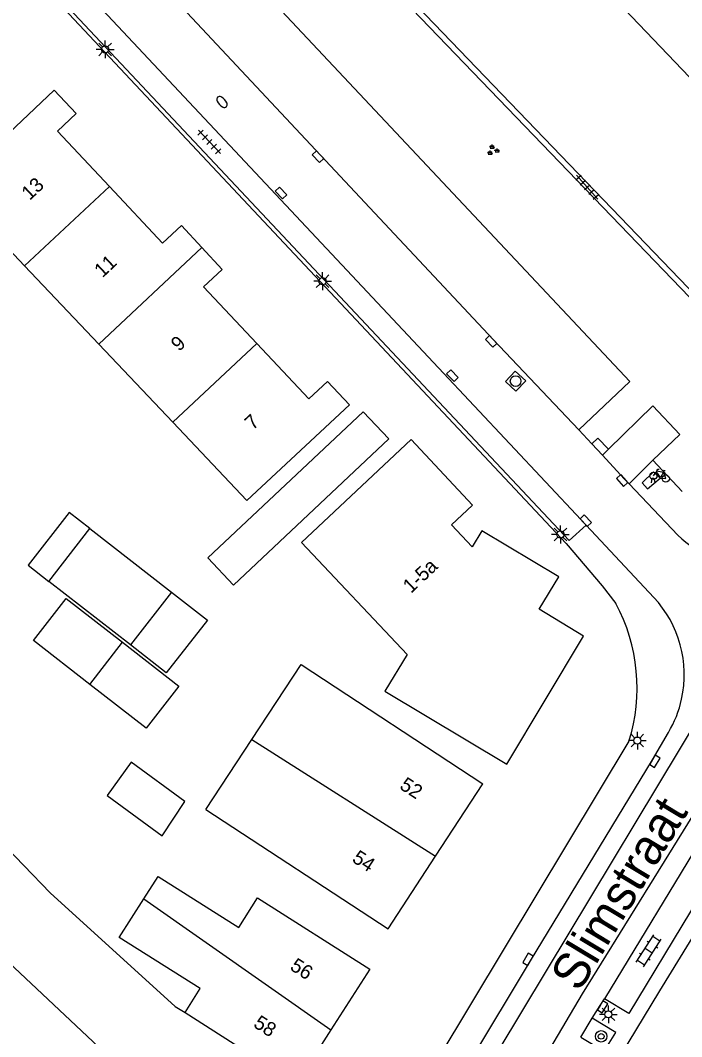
# Model space of a CAD drawing. Extents: x 136000 to 141014, y 402000 to 403500.
# Drawn here: x 137717.2 to 137763.6, y 402262.7 to 402334.1 of the extents above; entities that cross this region are included whole.
import ezdxf

# ---------------------------------------------------------------- set-up
doc = ezdxf.new("R2010")
doc.units = 0
for name, color, linetype in [('gg-anno-huisnummerreeks BGT', 7, 'Continuous'), ('gg-anno-openbare ruimte label', 7, 'Continuous'), ('gg-bbg-bijgebouw', 7, 'Continuous'), ('gg-bbg-gedigitaliseerde bebouwing', 7, 'Continuous'), ('gg-bbg-gedigitaliseerde bijgebouw', 7, 'Continuous'), ('gg-bbg-hoofdgebouw', 7, 'Continuous'), ('gg-bbg-luifel en loopbrug', 7, 'Continuous'), ('gg-bbg-tussenscheiding', 7, 'Continuous'), ('gg-knt-verharding', 7, 'Continuous'), ('gg-knt-verharding nz', 7, 'Continuous'), ('gt-symb-boom', 7, 'Continuous'), ('gt-symb-brandkraan', 7, 'Continuous'), ('gt-symb-fietsenrek', 7, 'Continuous'), ('gt-symb-groenvak', 7, 'Continuous'), ('gt-symb-klinker verharding', 7, 'Continuous'), ('gt-symb-kolk', 7, 'Continuous'), ('gt-symb-kolk center center', 7, 'Continuous'), ('gt-symb-lichtmast', 7, 'Continuous'), ('gt-symb-rioolschacht', 7, 'Continuous'), ('gt-symb-tegel verharding', 7, 'Continuous')]:
    doc.layers.add(name, color=color, linetype=linetype)

# ---------------------------------------------------------------- blocks, each defined once
blk = doc.blocks.new('gt0-KOLK')
at = {"layer": 'gt-symb-kolk'}
blk.add_lwpolyline([(0, 0), (0.375, 0), (0.375, 0.4), (-0.375, 0.4), (-0.375, 0), (0, 0)], dxfattribs=at)
blk = doc.blocks.new('gt0-LMAST')
at = {"layer": 'gt-symb-lichtmast'}
for p, q in [((-0.182, 0.173), (-0.447, 0.438)), ((-0.005, 0.246), (-0.005, 0.621)), ((0.172, 0.173), (0.437, 0.438)), ((-0.255, -0.004), (-0.63, -0.004)), ((-0.182, -0.181), (-0.447, -0.446)), ((-0.005, -0.254), (-0.005, -0.629)), ((0.437, -0.446), (0.172, -0.181)), ((0.245, -0.004), (0.62, -0.004))]:
    blk.add_line(p, q, dxfattribs=at)
blk.add_circle((-0.005, -0.004), 0.25, dxfattribs=at)
blk = doc.blocks.new('gt0-FREK')
at = {"layer": 'gt-symb-fietsenrek'}
for p, q in [((0.259, 0.762), (0.294, 0.823)), ((0.54, 0.335), (0.259, 0.762)), ((0.294, 0.823), (0.767, 0.714)), ((0.767, 0.714), (0.54, 0.335)), ((0.757, 0.841), (0.866, 0.816)), ((0.767, 0.714), (0.84, 0.822)), ((0.895, 0.252), (0.767, 0.714))]:
    blk.add_line(p, q, dxfattribs=at)
for points in [[(0.036, 0.476), (0.228, 0.708), (0.259, 0.762)], [(0.294, 0.823), (0.36, 0.937), (0.452, 0.935)], [(-0.124, 0), (-0.047, 0.312), (0.053, 0.312), (0.12, 0)], [(0.54, 0.335), (0.555, 0.305), (0.895, 0.252)]]:
    blk.add_lwpolyline(points, dxfattribs=at)
for centre in [(0.036, 0.476), (0.895, 0.252)]:
    blk.add_circle(centre, 0.252, dxfattribs=at)
blk = doc.blocks.new('gt0-BOOM')
at = {"layer": 'gt-symb-boom'}
for radius in [0.4, 0.2]:
    blk.add_circle((0, 0), radius, dxfattribs=at)
blk = doc.blocks.new('gt0-KL1')
at = {"layer": 'gt-symb-klinker verharding'}
for p, q in [((-1.15, 0.3), (1.15, 0.3)), ((-1, -0.3), (-1, 0.3)), ((-0.5, 0.3), (-0.5, 0.45)), ((0, -0.3), (0, 0.3)), ((0.5, 0.3), (0.5, 0.45)), ((1, -0.3), (1, 0.3)), ((-1.15, -0.3), (1.15, -0.3)), ((-0.5, -0.45), (-0.5, -0.3)), ((0.5, -0.45), (0.5, -0.3))]:
    blk.add_line(p, q, dxfattribs=at)
blk = doc.blocks.new('gt0-BR')
at = {"layer": 'gt-symb-brandkraan'}
for centre, radius, start, end in [((-0.244, 0), 0.206, 107.56694, 252.43307), ((0.599, -2.664), 3, 106.89205, 107.56694), ((0, -0.691), 0.938, 73.10799, 106.89205), ((-0.599, -2.664), 3, 72.43309, 73.10799), ((0.244, 0), 0.206, 287.56695, 72.43309), ((0.599, 2.664), 3, 252.43307, 253.10797), ((0, 0.691), 0.938, 253.10797, 286.89206), ((-0.599, 2.664), 3, 286.89206, 287.56695)]:
    blk.add_arc(centre, radius, start, end, dxfattribs=at)
blk = doc.blocks.new('gt0-RS')
at = {"layer": 'gt-symb-rioolschacht'}
blk.add_lwpolyline([(-0.5, -0.5), (0.5, -0.5), (0.5, 0.5), (-0.5, 0.5)], close=True, dxfattribs=at)
blk.add_circle((0, 0), 0.375, dxfattribs=at)
blk = doc.blocks.new('gt0-KOLKCC')
at = {"layer": 'gt-symb-kolk center center'}
blk.add_lwpolyline([(-0.375, 0.2), (0.375, 0.2), (0.375, -0.2), (-0.375, -0.2)], close=True, dxfattribs=at)
blk = doc.blocks.new('gt0-TEG1')
at = {"layer": 'gt-symb-tegel verharding'}
for p, q in [((-1.125, 0), (1.125, 0)), ((-0.9, -0.25), (-0.9, 0.25)), ((-0.45, -0.25), (-0.45, 0.25)), ((0, -0.25), (0, 0.25)), ((0.45, -0.25), (0.45, 0.25)), ((0.9, -0.25), (0.9, 0.25))]:
    blk.add_line(p, q, dxfattribs=at)
blk = doc.blocks.new('gt0-GRVAK')
at = {"layer": 'gt-symb-groenvak'}
for p, q in [((-0.11, 0.189), (-0.228, 0.24)), ((-0.182, 0.153), (0.088, 0.153)), ((-0.091, 0.211), (-0.156, 0.322)), ((-0.047, 0.214), (-0.047, 0.393)), ((-0.004, 0.211), (0.061, 0.322)), ((0.015, 0.189), (0.133, 0.24)), ((0.262, -0.052), (0.197, 0.059)), ((0.305, -0.049), (0.305, 0.13)), ((0.349, -0.052), (0.414, 0.059)), ((-0.245, -0.228), (-0.363, -0.177)), ((-0.318, -0.264), (-0.047, -0.264)), ((-0.226, -0.206), (-0.291, -0.095)), ((-0.183, -0.203), (-0.183, -0.024)), ((-0.139, -0.206), (-0.074, -0.095)), ((-0.12, -0.228), (-0.002, -0.177)), ((0.243, -0.074), (0.125, -0.023)), ((0.17, -0.11), (0.441, -0.11)), ((0.368, -0.074), (0.486, -0.023))]:
    blk.add_line(p, q, dxfattribs=at)

msp = doc.modelspace()

# ---------------------------------------------------------------- linework, layer by layer
at = {"layer": 'gg-bbg-bijgebouw'}
msp.add_line((137743.08, 402304.68), (137741.29, 402306.57), dxfattribs=at)
at = {"layer": 'gg-bbg-gedigitaliseerde bebouwing'}
for p, q in [((137717.531, 402316.832), (137722.731, 402311.339)), ((137722.731, 402311.339), (137727.93, 402305.846)), ((137730.256, 402278.674), (137733.471, 402283.574)), ((137730.256, 402278.674), (137743.04, 402270.29)), ((137719.332, 402272.826), (137714.996, 402277.303))]:
    msp.add_line(p, q, dxfattribs=at)
for points in [[(137748.472, 402346.554), (137759.424, 402357.036), (137778.556, 402345.635), (137767.214, 402326.882), (137748.472, 402346.554)], [(137719.61, 402329.15), (137712.351, 402322.305), (137717.531, 402316.832)], [(137727.93, 402305.846), (137733.127, 402300.355), (137740.32, 402307.07)], [(137744.65, 402304.64), (137736.965, 402297.411), (137744.36, 402289.548), (137742.812, 402286.981), (137751.35, 402281.85)], [(137733.471, 402283.574), (137736.927, 402288.843), (137749.68, 402280.48)], [(137732.75, 402253.14), (137725.579, 402257.897), (137726.719, 402259.485), (137722.723, 402261.999), (137715.617, 402268.681), (137716.125, 402269.161), (137711.528, 402274.027)], [(137725.901, 402272.403), (137726.89, 402273.966), (137732.553, 402270.381), (137733.876, 402272.472), (137741.75, 402267.46)], [(137719.332, 402272.826), (137728.101, 402264.842), (137728.784, 402264.427)], [(137728.784, 402264.427), (137729.839, 402266.094), (137724.176, 402269.679), (137725.901, 402272.403)]]:
    msp.add_lwpolyline(points, dxfattribs=at)
at = {"layer": 'gg-bbg-gedigitaliseerde bijgebouw'}
for p, q in [((137719.227, 402294.677), (137722.114, 402298.383)), ((137722.114, 402298.383), (137727.841, 402293.921)), ((137724.954, 402290.216), (137719.227, 402294.677)), ((137720.447, 402293.48), (137724.399, 402290.402)), ((137727.841, 402293.921), (137724.954, 402290.216)), ((137722.101, 402287.452), (137724.399, 402290.402))]:
    msp.add_line(p, q, dxfattribs=at)
for points in [[(137741.29, 402306.57), (137730.396, 402296.328), (137732.192, 402294.423), (137743.08, 402304.68)], [(137722.101, 402287.452), (137718.149, 402290.531), (137720.447, 402293.48)]]:
    msp.add_lwpolyline(points, dxfattribs=at)
at = {"layer": 'gg-bbg-hoofdgebouw'}
for p, q in [((137736.625, 402343.863), (137768.641, 402310.531)), ((137746.364, 402275.391), (137749.68, 402280.48)), ((137743.04, 402270.29), (137746.364, 402275.391)), ((137741.75, 402267.46), (137739.024, 402263.197))]:
    msp.add_line(p, q, dxfattribs=at)
for points in [[(137723.478, 402322.405), (137719.83, 402326.29), (137721.15, 402327.52), (137719.61, 402329.15)], [(137729.966, 402318.119), (137728.53, 402319.66), (137727.21, 402318.43), (137723.478, 402322.405)], [(137733.826, 402311.371), (137730.09, 402315.35), (137731.4, 402316.58), (137729.966, 402318.119)], [(137740.32, 402307.07), (137738.78, 402308.72), (137737.46, 402307.5), (137733.826, 402311.371)], [(137751.35, 402281.85), (137756.75, 402290.84), (137753.63, 402292.73), (137755.02, 402294.99), (137749.61, 402298.23), (137748.94, 402297.11), (137747.48, 402298.65), (137748.96, 402300.04), (137744.65, 402304.64)], [(137739.024, 402263.197), (137736.68, 402259.53), (137736.85, 402259.42), (137736.784, 402259.319)]]:
    msp.add_lwpolyline(points, dxfattribs=at)
at = {"layer": 'gg-bbg-luifel en loopbrug'}
for points in [[(137722.114, 402298.383), (137720.659, 402299.517), (137717.772, 402295.811), (137719.227, 402294.677)], [(137727.841, 402293.921), (137730.354, 402291.963), (137727.467, 402288.258), (137724.954, 402290.216)], [(137724.399, 402290.402), (137728.35, 402287.323), (137726.052, 402284.373), (137722.101, 402287.452)], [(137728.777, 402279.239), (137725.006, 402281.982), (137723.311, 402279.654), (137727.191, 402276.83), (137728.777, 402279.239)]]:
    msp.add_lwpolyline(points, dxfattribs=at)
at = {"layer": 'gg-bbg-tussenscheiding'}
for p, q in [((137723.478, 402322.405), (137717.531, 402316.832)), ((137729.966, 402318.119), (137722.731, 402311.339)), ((137733.826, 402311.371), (137727.93, 402305.846)), ((137733.471, 402283.574), (137746.364, 402275.391)), ((137725.901, 402272.403), (137739.024, 402263.197)), ((137728.784, 402264.427), (137736.784, 402259.319))]:
    msp.add_line(p, q, dxfattribs=at)
at = {"layer": 'gg-knt-verharding'}
for p, q in [((137708.22, 402347.76), (137755.525, 402297.347)), ((137756.565, 402299.002), (137746.557, 402309.67)), ((137756.407, 402305.321), (137757.328, 402304.338)), ((137761.604, 402303.183), (137763.492, 402305)), ((137757.328, 402304.338), (137758.073, 402303.544)), ((137758.073, 402303.544), (137758.501, 402303.962)), ((137759.935, 402301.523), (137761.604, 402303.183)), ((137761.604, 402303.183), (137763.671, 402300.99)), ((137763.365, 402297.913), (137759.935, 402301.523)), ((137756.927, 402298.616), (137755.735, 402297.544)), ((137756.927, 402298.616), (137756.565, 402299.002)), ((137761.673, 402293.556), (137756.927, 402298.616)), ((137766.873, 402279.688), (137758.212, 402265.375)), ((137756.56, 402262.69), (137757.358, 402264.014))]:
    msp.add_line(p, q, dxfattribs=at)
for points in [[(137755.735, 402297.544), (137720.28, 402335.299), (137696.002, 402361.199), (137680.686, 402377.498)], [(137746.557, 402309.67), (137697.261, 402362.225), (137684.27, 402376.04)], [(137768.433, 402310.202), (137736.217, 402343.711), (137736.302, 402348.796), (137739.353, 402351.721)], [(137727.774, 402336.986), (137730.796, 402339.808), (137759.996, 402308.703), (137756.407, 402305.321)], [(137719.672, 402195.595), (137722.912, 402200.968), (137728.869, 402210.947), (137739.968, 402229.279), (137753.744, 402252.136), (137762.084, 402265.932), (137788.96, 402309.729)], [(137758.501, 402303.962), (137761.609, 402306.992), (137763.492, 402305)], [(137757.328, 402304.338), (137757.749, 402304.733), (137758.501, 402303.962)], [(137755.525, 402297.347), (137758.048, 402294.361), (137759.012, 402293.134)], [(137725.494, 402222.219), (137726.282, 402223.782), (137744.508, 402253.871), (137753.018, 402268.045), (137761.579, 402282.151), (137762.697, 402284.066)], [(137759.928, 402283.453), (137751.234, 402269.025), (137739.296, 402249.131), (137739.492, 402249.013), (137723.888, 402223.194)], [(137757.358, 402264.014), (137757.905, 402264.922), (137758.212, 402265.375)], [(137756.56, 402262.69), (137758.2, 402261.702), (137758.997, 402263.026), (137757.358, 402264.014)]]:
    msp.add_lwpolyline(points, dxfattribs=at)
for centre, radius, start, end in [((137767.065, 402301.543), 5.183, 224.45346, 287.72962), ((137755.858, 402288.129), 7.954, 347.58656, 43.02147), ((137747.941, 402287.203), 12.56, 342.62986, 28.18042), ((137755.89, 402288.113), 7.919, 329.26425, 347.64604)]:
    msp.add_arc(centre, radius, start, end, dxfattribs=at)
at = {"layer": 'gg-knt-verharding nz'}
for p, q in [((137759.599, 402301.889), (137758.073, 402303.544)), ((137759.935, 402301.523), (137759.599, 402301.889))]:
    msp.add_line(p, q, dxfattribs=at)
for points in [[(137756.407, 402305.321), (137750.412, 402311.659), (137727.203, 402336.453)], [(137762.125, 402301.933), (137761.661, 402302.368), (137760.856, 402301.587), (137761.24, 402301.166), (137762.125, 402301.933)], [(137765.046, 402285.493), (137754.115, 402267.355), (137745.603, 402253.195), (137727.992, 402224.133), (137716.278, 402204.698), (137706.9, 402189.211), (137704.755, 402185.699)], [(137765.378, 402279.824), (137756.639, 402265.721), (137748.332, 402251.619), (137736.06, 402231.612), (137718.915, 402203.173), (137709.365, 402187.413), (137707.351, 402184.114)], [(137766.873, 402279.688), (137768.561, 402278.67), (137759.919, 402264.342), (137758.212, 402265.375)]]:
    msp.add_lwpolyline(points, dxfattribs=at)

# ---------------------------------------------------------------- block references
at = {"layer": 'gt-symb-boom'}
msp.add_blockref('gt0-BOOM', (137757.978, 402262.745), dxfattribs=at)
at = {"layer": 'gt-symb-brandkraan', "rotation": -46.701354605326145}
msp.add_blockref('gt0-BR', (137731.378, 402328.331), dxfattribs=at)
at = {"layer": 'gt-symb-fietsenrek', "rotation": 2.437677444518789}
msp.add_blockref('gt0-FREK', (137761.627, 402301.606), dxfattribs=at)
at = {"layer": 'gt-symb-groenvak'}
msp.add_blockref('gt0-GRVAK', (137750.377, 402324.941), dxfattribs=at)
at = {"layer": 'gt-symb-klinker verharding', "rotation": 57.326722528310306}
msp.add_blockref('gt0-KL1', (137761.31, 402268.75), dxfattribs=at)
at = {"layer": 'gt-symb-kolk'}
for p, rotation in [((137738.263, 402324.628), 133.13672087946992), ((137750.412, 402311.659), 133.3379561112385), ((137759.606, 402301.895), 131.49414360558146), ((137756.751, 402298.804), -46.8376757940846), ((137761.579, 402282.151), -121.2474720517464), ((137753.018, 402268.045), 59.01686808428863), ((137757.905, 402264.922), -121.0703287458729)]:
    msp.add_blockref('gt0-KOLK', p, dxfattribs=dict(at, rotation=rotation))
at = {"layer": 'gt-symb-kolk center center'}
for p, rotation in [((137735.517, 402321.941), -46.5810107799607), ((137747.539, 402309.121), -45.81035302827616)]:
    msp.add_blockref('gt0-KOLKCC', p, dxfattribs=dict(at, rotation=rotation))
at = {"layer": 'gt-symb-lichtmast'}
for p in [(137723.182, 402332.023), (137738.442, 402315.753), (137755.123, 402297.974), (137760.522, 402283.507), (137758.49, 402264.294)]:
    msp.add_blockref('gt0-LMAST', p, dxfattribs=at)
at = {"layer": 'gt-symb-rioolschacht', "rotation": 46.82408983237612}
msp.add_blockref('gt0-RS', (137751.977, 402308.737), dxfattribs=at)
at = {"layer": 'gt-symb-tegel verharding'}
for p, rotation in [((137730.494, 402325.527), -46.62038199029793), ((137756.996, 402322.35), -48.28552102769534)]:
    msp.add_blockref('gt0-TEG1', p, dxfattribs=dict(at, rotation=rotation))

# ---------------------------------------------------------------- texts
at = {"layer": 'gg-anno-huisnummerreeks BGT'}
for s, rotation, p in [('13', 43.2, (137717.887, 402321.381)), ('11', 43.2, (137722.988, 402315.947)), ('9', 43.2, (137728.365, 402310.775)), ('7', 43.2, (137733.548, 402305.254)), ('1-5a', 43.5, (137744.641, 402293.799)), ('52', 326.9, (137743.775, 402280.167)), ('54', 326.9, (137740.437, 402275.045)), ('56', 327.4, (137736.083, 402267.467)), ('58', 327.4, (137733.516, 402263.45))]:
    msp.add_text(s, height=1, rotation=rotation, dxfattribs=at).set_placement(p)
at = {"layer": 'gg-anno-openbare ruimte label'}
msp.add_text('Slimstraat', height=2.5, rotation=58.9, dxfattribs=at).set_placement((137756.442, 402265.782))

doc.saveas('drawing.dxf')
